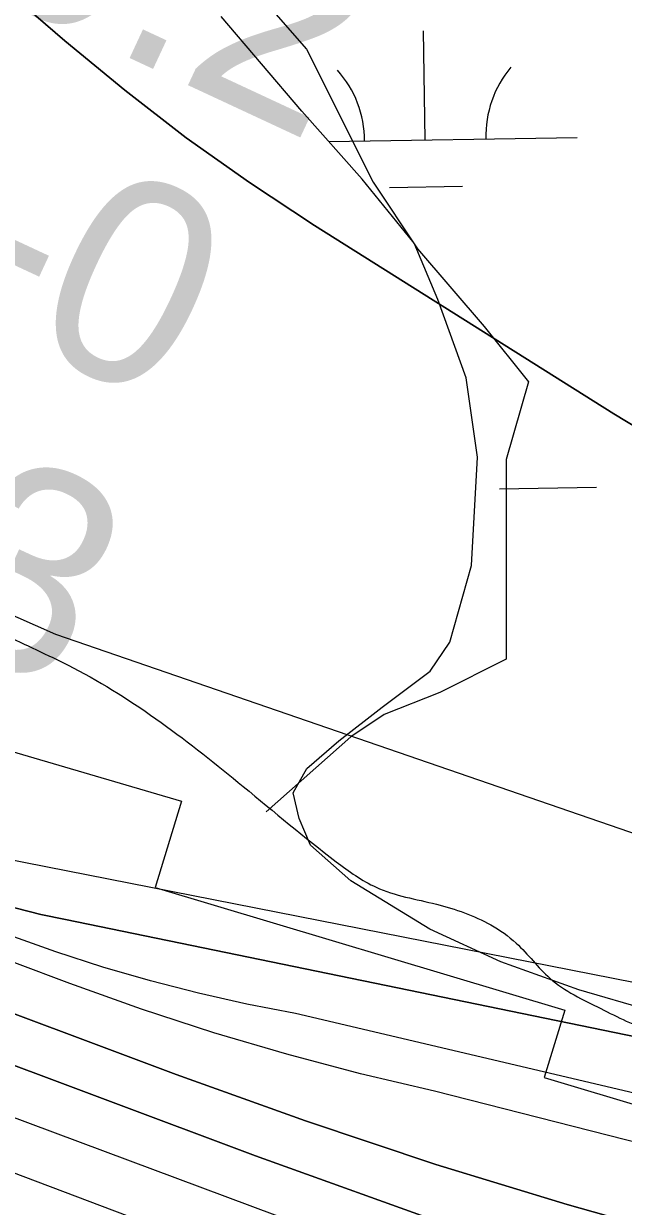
# Model space of a CAD drawing. Extents: x 3855477 to 3893699, y 299188 to 325115.
# Drawn here: x 3885447.3 to 3885644.9, y 318753 to 319142.9 of the extents above; entities that cross this region are included whole.
import ezdxf

# ---------------------------------------------------------------- set-up
doc = ezdxf.new("R2010")
doc.units = 0
for name, color, linetype in [('V-RIVR-EDGE', 7, 'Continuous'), ('V-RIVR-RANG', 7, 'Continuous'), ('V-RRAP-FSHR', 7, 'Continuous'), ('V-RRAP-RVMT', 7, 'Continuous'), ('V-TOPO-DPTH', 7, 'Continuous'), ('V-TOPO-MAJR', 7, 'Continuous'), ('V-TOPO-MINR', 7, 'Continuous'), ('V-TOPO-SHOR', 7, 'Continuous'), ('V-TOPO-WATR', 7, 'Continuous'), ('V-WETL-SWMP', 7, 'Continuous')]:
    doc.layers.add(name, color=color, linetype=linetype)

msp = doc.modelspace()

# ---------------------------------------------------------------- linework, layer by layer
at = {"layer": 'V-RIVR-EDGE'}
msp.add_spline([(3882913.07, 320040.06), (3882915.62, 320023.31), (3882920.75, 320004.57), (3882925.91, 319994.19), (3882938.63, 319980.21), (3882958.1, 319959.44), (3882969.63, 319947.06), (3882988.69, 319921.11), (3882997.83, 319910.32), (3883016.92, 319894.33), (3883040.79, 319875.15), (3883065.46, 319858.35), (3883074.21, 319851.15), (3883076.99, 319846.76), (3883076.17, 319838.39), (3883079.35, 319835.99), (3883089.7, 319829.59), (3883100.85, 319827.57), (3883118.38, 319827.13), (3883127.15, 319826.31), (3883136.71, 319823.5), (3883150.24, 319817.88), (3883163.79, 319815.46), (3883172.55, 319812.25), (3883186.87, 319803.45), (3883203.98, 319792.64), (3883220.31, 319786.63), (3883247, 319780.98), (3883267.7, 319771.76), (3883286.41, 319765.34), (3883334.2, 319752.07), (3883358.49, 319742.84), (3883374.02, 319734.83), (3883397.11, 319726.41), (3883413.05, 319725.17), (3883429.78, 319723.94), (3883441.34, 319723.11), (3883453.29, 319720.69), (3883466.02, 319713.09), (3883479.95, 319705.08), (3883489.91, 319704.26), (3883527.34, 319690.22), (3883553.21, 319677), (3883567.55, 319671.39), (3883604.17, 319654.96), (3883613.73, 319653.34), (3883624.49, 319652.91), (3883634.45, 319650.1), (3883661.52, 319638.48), (3883676.25, 319631.27), (3883688.98, 319621.67), (3883706.1, 319614.45), (3883729.19, 319605.63), (3883766.61, 319588.4), (3883795.68, 319577.97), (3883823.95, 319569.53), (3883888.45, 319543.06), (3883936.22, 319521.82), (3883952.94, 319515.8), (3884165.99, 319447.53), (3884193.47, 319441.08), (3884330.86, 319398.5), (3884355.55, 319389.67), (3884375.06, 319382.05), (3884570.17, 319313.42), (3884589.68, 319305.4), (3884662.93, 319270.94), (3884854.78, 319175.22), (3884883.03, 319156.42), (3884897.36, 319146.82), (3884909.7, 319140.41), (3884939.96, 319128.78), (3884943.14, 319128.77), (3884951.91, 319128.75), (3884958.28, 319127.14), (3884973.81, 319120.72), (3884980.98, 319119.91), (3884992.54, 319118.68), (3885018.83, 319115.43), (3885038.75, 319110.2), (3885055.47, 319103.78), (3885077.75, 319090.97), (3885091.29, 319082.97), (3885105.22, 319077.36), (3885120.75, 319072.53), (3885137.87, 319066.51), (3885153.8, 319061.69), (3885176.1, 319054.07), (3885192.42, 319047.25), (3885212.74, 319042.02), (3885236.64, 319036.38), (3885260.93, 319028.75), (3885280.84, 319023.52), (3885320.26, 319009.47), (3885333.41, 319006.65), (3885341.78, 319010.61), (3885348.96, 319010.6), (3885360.91, 319007.38), (3885367.27, 319002.18), (3885375.21, 318990.6), (3885390.72, 318976.62), (3885409.81, 318961.03), (3885442.04, 318941.02), (3885463.54, 318930.61), (3885519.64, 318891.41), (3885550.26, 318866.63), (3885563.39, 318858.22), (3885583.3, 318852.6), (3885601.22, 318845.78), (3885609.58, 318839.78), (3885620.71, 318828.19), (3885637.42, 318818.19), (3885654.54, 318810.97), (3885670.48, 318809.34), (3885686.02, 318808.9), (3885702.35, 318805.27), (3885731.82, 318796.03), (3885773.22, 318778.8), (3885814.64, 318765.54), (3885852.09, 318760.27), (3885861.25, 318759.85), (3885864.85, 318764.62), (3885869.63, 318765.01), (3885880.79, 318764.98), (3885903.1, 318760.94), (3885937.76, 318754.08), (3885959.28, 318753.23), (3885985.97, 318749.97), (3886007.49, 318748.72), (3886012.67, 318748.71), (3886021.02, 318743.51), (3886024.61, 318743.5), (3886036.97, 318744.27), (3886045.74, 318744.25), (3886058.49, 318742.62), (3886070.03, 318737.81), (3886081.98, 318736.58), (3886104.29, 318732.54), (3886127, 318728.5), (3886153.69, 318723.65), (3886184.76, 318716.8), (3886220.6, 318705.55), (3886238.12, 318702.32), (3886252.87, 318700.69), (3886283.53, 318690.25), (3886299.85, 318684.24), (3886315.4, 318684.2), (3886332.93, 318683.76), (3886350.45, 318679.33), (3886367.98, 318674.1), (3886377.54, 318674.88), (3886395.08, 318673.24), (3886413.41, 318672), (3886429.73, 318666.78), (3886442.46, 318658.38), (3886451.22, 318653.57), (3886461.17, 318649.56), (3886487.46, 318641.93), (3886521.71, 318631.88), (3886548.79, 318623.04), (3886589.41, 318610.59), (3886599.37, 318610.16), (3886610.52, 318606.15), (3886629.62, 318593.75), (3886639.95, 318584.16), (3886659.06, 318574.95), (3886680.55, 318563.73), (3886701.66, 318556.11), (3886720.37, 318549.29), (3886735.5, 318541.28), (3886747.05, 318538.06), (3886762.98, 318535.23), (3886783.28, 318525.62), (3886805.58, 318518.39), (3886818.33, 318514.77), (3886870.9, 318500.69), (3886884.85, 318500.66), (3886895.21, 318500.63), (3886902.37, 318496.23), (3886910.34, 318494.22), (3886931.84, 318488.59), (3886964.9, 318480.53), (3886991.19, 318474.09), (3886999.96, 318474.07), (3887005.54, 318476.05), (3887011.13, 318481.22), (3887013.93, 318481.61), (3887016.31, 318480.41), (3887017.5, 318474.82), (3887019.08, 318470.84), (3887027.44, 318468.02), (3887043.37, 318462.8), (3887054.52, 318458.39), (3887069.66, 318455.96), (3887077.22, 318453.95), (3887087.58, 318450.74), (3887101.92, 318446.72), (3887154.86, 318424.27), (3887167.61, 318420.65), (3887188.32, 318414.62), (3887203.44, 318407.41), (3887217.38, 318402.2), (3887228.13, 318399.38), (3887240.08, 318394.17), (3887254.8, 318385.36), (3887275.5, 318376.55), (3887283.06, 318370.55), (3887288.63, 318366.15), (3887293.81, 318366.14), (3887302.57, 318364.52), (3887320.89, 318356.11), (3887334.82, 318348.9), (3887347.56, 318344.88), (3887367.07, 318337.66), (3887387.36, 318324.86), (3887405.68, 318317.64), (3887416.03, 318315.62), (3887424, 318315.2), (3887432.36, 318310.4), (3887439.92, 318306), (3887457.84, 318300.37), (3887483.72, 318289.55), (3887497.26, 318286.33), (3887517.96, 318277.11), (3887536.28, 318269.09), (3887554.6, 318263.47), (3887566.94, 318261.05), (3887592.03, 318252.62), (3887630.66, 318239.77), (3887658.93, 318229.73), (3887684.82, 318222.5), (3887705.92, 318216.86), (3887729.42, 318208.84), (3887756.1, 318199.6), (3887774.81, 318191.98), (3887794.32, 318183.97), (3887813.43, 318177.94), (3887834.53, 318168.72), (3887845.28, 318163.12), (3887852.04, 318156.72), (3887853.62, 318153.13), (3887859.19, 318148.34), (3887867.55, 318142.74), (3887873.92, 318140.73), (3887888.65, 318136.31), (3887904.19, 318132.68), (3887912.95, 318129.07), (3887924.5, 318126.65), (3887934.06, 318127.03), (3887939.24, 318126.62), (3887957.56, 318119.8), (3887971.5, 318115.78), (3887987.43, 318111.35), (3888004.95, 318104.93), (3888020.48, 318101.71), (3888032.43, 318098.49), (3888062.28, 318083.27), (3888089.35, 318070.85), (3888114.83, 318059.23), (3888138.32, 318051.2), (3888172.17, 318040.36), (3888205.22, 318029.12), (3888225.54, 318024.28), (3888240.66, 318017.87), (3888260.96, 318005.46), (3888270.51, 317999.06), (3888283.25, 317993.05), (3888296.78, 317985.85), (3888310.72, 317981.83), (3888328.24, 317977), (3888351.34, 317970.57), (3888385.2, 317962.91), (3888403.91, 317956.89), (3888426.21, 317947.67), (3888456.86, 317934.44), (3888480.34, 317921.63), (3888501.05, 317912.81), (3888524.54, 317903.58), (3888535.69, 317900.37), (3888548.83, 317894.36), (3888572.72, 317886.73), (3888589.44, 317880.31), (3888622.09, 317867.87), (3888643.59, 317858.65), (3888662.69, 317846.65), (3888675.03, 317839.84), (3888693.74, 317831.83), (3888718.42, 317821.41), (3888732.76, 317816.59), (3888741.11, 317810.59), (3888752.26, 317808.17), (3888769.39, 317803.34), (3888782.92, 317796.93), (3888796.05, 317787.34), (3888809.18, 317778.14), (3888821.52, 317772.13), (3888833.87, 317768.91), (3888876.07, 317752.47), (3888901.55, 317743.64), (3888917.88, 317736.42), (3888936.19, 317728.41), (3888954.89, 317717.2), (3888975.6, 317709.18), (3888995.91, 317704.35), (3889006.66, 317698.74), (3889030.14, 317685.93), (3889058.39, 317669.52), (3889086.65, 317654.7), (3889114.52, 317640.69), (3889137.61, 317630.67), (3889158.31, 317621.45), (3889182.2, 317611.82), (3889201.3, 317602.61), (3889223.19, 317589.8), (3889248.68, 317581.37), (3889266.99, 317574.95), (3889284.91, 317567.33), (3889318.74, 317550.51), (3889342.24, 317543.68), (3889366.53, 317536.05), (3889375.29, 317532.84), (3889379.27, 317530.04), (3889383.64, 317525.24), (3889392.8, 317522.03), (3889413.1, 317513.61), (3889433.81, 317506.79), (3889450.93, 317497.98), (3889480.78, 317481.96), (3889501.08, 317472.74), (3889535.73, 317462.3), (3889554.43, 317453.08), (3889589.06, 317435.86), (3889622.89, 317417.05), (3889642, 317409.83), (3889673.05, 317391.82), (3889721.6, 317364.59), (3889737.12, 317353.8), (3889772.53, 317332.98), (3889784.87, 317326.18), (3889810.73, 317308.18), (3889827.85, 317302.56), (3889858.1, 317286.54), (3889879.99, 317274.53), (3889894.73, 317269.32), (3889918.2, 317253.71), (3889950.03, 317230.12), (3889967.52, 317212.94), (3889983.02, 317195.77), (3890012.06, 317173.78), (3890105.95, 317108.58), (3890125.44, 317093.79), (3890144.94, 317082.58), (3890167.64, 317074.95), (3890186.35, 317064.94), (3890221.77, 317046.92), (3890257.99, 317025.31), (3890331.22, 316987.67), (3890369.83, 316967.65), (3890390.93, 316957.63), (3890407.64, 316945.63), (3890422.75, 316932.04), (3890429.51, 316927.25), (3890449.01, 316914.05), (3890471.7, 316903.63), (3890490.01, 316896.41), (3890499.96, 316888.01), (3890521.03, 316869.23), (3890534.96, 316861.62), (3890551.28, 316852.82), (3890573.17, 316840.01), (3890585.89, 316827.22), (3890608.17, 316813.62), (3890639.21, 316793.62), (3890667.46, 316774.42), (3890678.59, 316764.43), (3890688.53, 316754.44), (3890700.87, 316746.84), (3890712.81, 316743.22), (3890739.5, 316735.18), (3890774.52, 316714.77), (3890820.28, 316686.76), (3890859.27, 316660.76), (3890897.07, 316634.76), (3890934.87, 316609.56), (3890937.66, 316609.55), (3890950.8, 316605.93), (3890969.5, 316592.34), (3890995.35, 316573.54), (3891054.64, 316535.14), (3891075.74, 316526.32), (3891110.75, 316503.11), (3891142.19, 316482.71), (3891182.78, 316458.7), (3891207.05, 316441.9), (3891221.78, 316435.89), (3891228.94, 316432.28), (3891244.86, 316421.88), (3891276.68, 316396.29), (3891289.02, 316391.08), (3891298.17, 316384.68), (3891322.84, 316368.28), (3891339.94, 316353.89), (3891357.06, 316344.68), (3891370.59, 316337.08), (3891398.44, 316318.28), (3891409.82, 316310.65)], degree=3, dxfattribs=at)
at = {"layer": 'V-RRAP-FSHR'}
msp.add_lwpolyline([(3881564.99, 320168.46), (3882290.98, 320136.72), (3882577.49, 320103.12), (3882856.66, 320036.35), (3883056.04, 319933.58), (3883261.47, 319808.51), (3883906.09, 319563.49), (3885130.13, 319086.36), (3885457.8, 318941.62), (3885790.86, 318826.85), (3886046.53, 318776.2), (3886299.61, 318727.08), (3886656.22, 318620.28), (3887457.69, 318350.27), (3888209.07, 318088.36), (3889125.14, 317701.45), (3889947.72, 317302.4), (3889966.68, 317265.01)], dxfattribs=at)
at = {"layer": 'V-RRAP-RVMT'}
for p, q in [((3885228.71, 318965.87), (3885499.24, 318886.63)), ((3885499.24, 318886.63), (3885490.65, 318858.17)), ((3885490.65, 318858.17), (3885625.61, 318817.71)), ((3885625.61, 318817.71), (3885618.83, 318795.48)), ((3885618.83, 318795.48), (3885739.9, 318759.13))]:
    msp.add_line(p, q, dxfattribs=at)
at = {"layer": 'V-TOPO-DPTH'}
for points in [[(3885448.14, 319148.24), (3885460.79, 319137.33), (3885480.57, 319121.03), (3885500.81, 319105.35), (3885521.73, 319090.59), (3885543.11, 319076.45), (3885641.74, 319014.35), (3885713.49, 318970.91), (3885786.18, 318929.19), (3885860.28, 318890.02), (3885935.32, 318852.57), (3886172.34, 318739.4), (3886178.17, 318736.71), (3886184.05, 318734.12), (3886190, 318731.68), (3886195.98, 318729.35), (3886244.96, 318711.02), (3886275.57, 318699.89), (3886306.32, 318689.16), (3886337.26, 318679.03), (3886368.34, 318669.28), (3886508, 318626.95)], [(3886508, 318626.95), (3886368.34, 318669.28), (3886337.26, 318679.03), (3886306.32, 318689.16), (3886275.57, 318699.89), (3886244.96, 318711.02), (3886195.98, 318729.35), (3886190, 318731.68), (3886184.05, 318734.12), (3886178.17, 318736.71), (3886172.34, 318739.4), (3885935.32, 318852.57), (3885860.28, 318890.02), (3885786.18, 318929.19), (3885713.49, 318970.91), (3885641.74, 319014.35), (3885543.11, 319076.45), (3885521.73, 319090.59), (3885500.81, 319105.35), (3885480.57, 319121.03), (3885460.79, 319137.33), (3885448.14, 319148.24)], [(3884819.41, 319130.22), (3885239.91, 318936.8), (3885265.03, 318925.35), (3885290.2, 318914.03), (3885315.44, 318902.88), (3885340.75, 318891.85), (3885383.16, 318873.54), (3885387.31, 318871.78), (3885391.47, 318870.07), (3885395.66, 318868.42), (3885399.86, 318866.81), (3885421.03, 318858.87), (3885428.89, 318856.09), (3885436.81, 318853.53), (3885444.83, 318851.27), (3885452.91, 318849.22), (3885461.07, 318847.59), (3886112.66, 318713.38), (3886139.13, 318704.15), (3886165.62, 318695.02), (3886192.16, 318686.04), (3886218.74, 318677.15), (3886360.46, 318630.17), (3886458, 318598.12)], [(3884796.14, 319079.6), (3885340.51, 318856.65), (3885359.35, 318849.03), (3885378.24, 318841.53), (3885397.2, 318834.19), (3885416.2, 318826.97), (3885497.5, 318796.48), (3885540.13, 318781.21), (3885583.04, 318766.77), (3885626.34, 318753.61), (3885669.92, 318741.28), (3885691.37, 318735.56), (3885724.52, 318727.13), (3886070.4, 318640.09), (3886100.8, 318630.96), (3886131.17, 318621.72), (3886161.49, 318612.33), (3886191.78, 318602.84), (3886247.23, 318585.31), (3886305.22, 318566.99), (3886363.23, 318548.71), (3886421.25, 318530.48)], [(3886421.25, 318530.48), (3886363.23, 318548.71), (3886305.22, 318566.99), (3886247.23, 318585.31), (3886191.78, 318602.84), (3886161.49, 318612.33), (3886131.17, 318621.72), (3886100.8, 318630.96), (3886070.4, 318640.09), (3885724.52, 318727.13), (3885691.37, 318735.56), (3885669.92, 318741.28), (3885626.34, 318753.61), (3885583.04, 318766.77), (3885540.13, 318781.21), (3885497.5, 318796.48), (3885416.2, 318826.97), (3885397.2, 318834.19), (3885378.24, 318841.53), (3885359.35, 318849.03), (3885340.51, 318856.65), (3884796.14, 319079.6)], [(3886108.99, 318656.82), (3885582.68, 318790.95), (3885558.24, 318796.66), (3885534, 318803.15), (3885509.94, 318810.2), (3885486.13, 318818.06), (3885462.49, 318826.47), (3885408.03, 318846.89), (3885396.43, 318851.32), (3885384.87, 318855.84), (3885373.37, 318860.51), (3885361.91, 318865.27), (3885229.96, 318921.04), (3885152.63, 318953.95), (3885075.41, 318987.11), (3884998.36, 319020.65)], [(3886108.99, 318656.82), (3885582.68, 318790.95), (3885558.24, 318796.66), (3885534, 318803.15), (3885509.94, 318810.2), (3885486.13, 318818.06), (3885462.49, 318826.47), (3885408.03, 318846.89), (3885396.43, 318851.32), (3885384.87, 318855.84), (3885373.37, 318860.51), (3885361.91, 318865.27), (3885229.96, 318921.04), (3885152.63, 318953.95), (3885075.41, 318987.11), (3884998.36, 319020.65)], [(3884994.59, 318975.9), (3885047.41, 318955.13), (3885318.65, 318847.57), (3885345.05, 318837.2), (3885371.48, 318826.93), (3885397.97, 318816.81), (3885424.51, 318806.79), (3885523.68, 318769.69), (3885589.71, 318745.9), (3885656.09, 318723.19)], [(3885656.09, 318723.19), (3885589.71, 318745.9), (3885523.68, 318769.69), (3885424.51, 318806.79), (3885397.97, 318816.81), (3885371.48, 318826.93), (3885345.05, 318837.2), (3885318.65, 318847.57), (3885047.41, 318955.13), (3884994.59, 318975.9)], [(3886458, 318598.12), (3886360.46, 318630.17), (3886218.74, 318677.15), (3886192.16, 318686.04), (3886165.62, 318695.02), (3886139.13, 318704.15), (3886112.66, 318713.38), (3885461.07, 318847.59), (3885452.91, 318849.22), (3885444.83, 318851.27), (3885436.81, 318853.53), (3885428.89, 318856.09), (3885421.03, 318858.87), (3885399.86, 318866.81), (3885395.66, 318868.42), (3885391.47, 318870.07), (3885387.31, 318871.78), (3885383.16, 318873.54), (3885360.96, 318883.12)]]:
    msp.add_lwpolyline(points, dxfattribs=at)
at = {"layer": 'V-TOPO-MAJR'}
msp.add_lwpolyline([(3885729.69, 318678.8), (3885637.96, 318710.77), (3885546.62, 318743.89), (3885432.96, 318786.32), (3885398.76, 318799.14), (3885364.6, 318812.05), (3885330.48, 318825.06), (3885296.38, 318838.15), (3885242.24, 318859.05), (3885180.99, 318882.39), (3885119.62, 318905.37), (3885058.05, 318927.82), (3884996.35, 318949.92)], dxfattribs=at)
at = {"layer": 'V-TOPO-MINR'}
for points in [[(3886434.35, 318626.4), (3886369.63, 318648.62), (3886305.06, 318671.29), (3886205.47, 318706.86), (3886190.84, 318712.15), (3886176.23, 318717.52), (3886161.66, 318723), (3886147.12, 318728.56), (3885405.95, 318874.53), (3885404.03, 318874.42), (3885400.25, 318875.16), (3885398.41, 318875.78), (3885395.26, 318876.96), (3885394.25, 318877.37), (3885393.75, 318877.59), (3885388.84, 318879.72), (3885385.88, 318881.02), (3885382.94, 318882.34), (3885380, 318883.68), (3885377.08, 318885.03), (3884838.22, 319136.99)], [(3886458, 318598.12), (3886360.46, 318630.17), (3886218.74, 318677.15), (3886192.16, 318686.04), (3886165.62, 318695.02), (3886139.13, 318704.15), (3886112.66, 318713.38), (3885461.07, 318847.59), (3885452.91, 318849.22), (3885444.83, 318851.27), (3885436.81, 318853.53), (3885428.89, 318856.09), (3885421.03, 318858.87), (3885399.86, 318866.81), (3885395.66, 318868.42), (3885391.47, 318870.07), (3885387.31, 318871.78), (3885383.16, 318873.54), (3885340.75, 318891.85), (3885315.44, 318902.88), (3885290.2, 318914.03), (3885265.03, 318925.35), (3885239.91, 318936.8), (3884819.41, 319130.22)], [(3886043.37, 318697.33), (3885536.87, 318816.58), (3885520.85, 318819.71), (3885504.89, 318823.24), (3885489.08, 318827.36), (3885473.39, 318831.87), (3885457.87, 318836.95), (3885442.46, 318842.4), (3885403.94, 318856.85), (3885396.04, 318859.87), (3885388.17, 318862.96), (3885380.35, 318866.17), (3885372.55, 318869.44), (3885288.43, 318905.4), (3885238.66, 318926.86), (3885188.97, 318948.52), (3885139.42, 318970.48), (3885089.96, 318992.63), (3884800.53, 319123.32)], [(3886421.25, 318530.48), (3886363.23, 318548.71), (3886305.22, 318566.99), (3886247.23, 318585.31), (3886191.78, 318602.84), (3886161.49, 318612.33), (3886131.17, 318621.72), (3886100.8, 318630.96), (3886070.4, 318640.09), (3885724.52, 318727.13), (3885691.37, 318735.56), (3885669.92, 318741.28), (3885626.34, 318753.61), (3885583.04, 318766.77), (3885540.13, 318781.21), (3885497.5, 318796.48), (3885416.2, 318826.97), (3885397.2, 318834.19), (3885378.24, 318841.53), (3885359.35, 318849.03), (3885340.51, 318856.65), (3884796.14, 319079.6)], [(3886108.99, 318656.82), (3885582.68, 318790.95), (3885558.24, 318796.66), (3885534, 318803.15), (3885509.94, 318810.2), (3885486.13, 318818.06), (3885462.49, 318826.47), (3885408.03, 318846.89), (3885396.43, 318851.32), (3885384.87, 318855.84), (3885373.37, 318860.51), (3885361.91, 318865.27), (3885229.96, 318921.04), (3885152.63, 318953.95), (3885075.41, 318987.11), (3884998.36, 319020.65)], [(3885680.27, 318674.56), (3885367.16, 318793.09), (3885362.34, 318794.91), (3885357.53, 318796.73), (3885352.71, 318798.55), (3885347.89, 318800.37), (3885314.09, 318813.09), (3885292.33, 318821.14), (3885270.5, 318829.02), (3885248.59, 318836.64), (3885226.61, 318844.08), (3884746.57, 319003.5)], [(3885656.09, 318723.19), (3885589.71, 318745.9), (3885523.68, 318769.69), (3885424.51, 318806.79), (3885397.97, 318816.81), (3885371.48, 318826.93), (3885345.05, 318837.2), (3885318.65, 318847.57), (3885047.41, 318955.13), (3884994.59, 318975.9)]]:
    msp.add_lwpolyline(points, dxfattribs=at)
at = {"layer": 'V-TOPO-SHOR'}
msp.add_lwpolyline([(3885395.53, 319301.37), (3885441.71, 319229.69), (3885514.87, 319163.85), (3885540.47, 319134.58), (3885562.42, 319090.69), (3885577.05, 319068.74), (3885599, 319043.14), (3885613.63, 319024.85), (3885606.31, 318999.25), (3885606.31, 318984.61), (3885606.31, 318951.69), (3885606.31, 318933.41), (3885584.37, 318922.43), (3885566.08, 318915.12), (3885555.11, 318907.8), (3885527.21, 318883.12)], dxfattribs=at)
at = {"layer": 'V-TOPO-WATR'}
msp.add_lwpolyline([(3886508, 318626.95), (3886368.34, 318669.28), (3886337.26, 318679.03), (3886306.32, 318689.16), (3886275.57, 318699.89), (3886244.96, 318711.02), (3886195.98, 318729.35), (3886190, 318731.68), (3886184.05, 318734.12), (3886178.17, 318736.71), (3886172.34, 318739.4), (3885935.32, 318852.57), (3885860.28, 318890.02), (3885786.18, 318929.19), (3885713.49, 318970.91), (3885641.74, 319014.35), (3885543.11, 319076.45), (3885521.73, 319090.59), (3885500.81, 319105.35), (3885480.57, 319121.03), (3885460.79, 319137.33), (3885448.14, 319148.24)], dxfattribs=at)
at = {"layer": 'V-WETL-SWMP'}
for p, q in [((3885538.99, 319114.05), (3885512.4, 319145.3)), ((3885579.62, 319104.6), (3885579.03, 319140.59)), ((3885558.84, 319091.72), (3885538.99, 319114.05)), ((3885547.85, 319104.08), (3885629.61, 319105.41)), ((3885575.9, 319070.62), (3885558.84, 319091.72)), ((3885567.87, 319088.97), (3885591.87, 319089.37)), ((3885583.73, 319052.04), (3885575.9, 319070.62)), ((3885593.1, 319026.21), (3885583.73, 319052.04)), ((3885596.83, 319000.04), (3885593.1, 319026.21)), ((3885594.82, 318964.28), (3885596.83, 319000.04)), ((3885604.08, 318989.55), (3885636.08, 318990.07)), ((3885587.71, 318939.03), (3885594.82, 318964.28)), ((3885581.17, 318929.45), (3885587.71, 318939.03)), ((3885565.36, 318917.57), (3885581.17, 318929.45)), ((3885551.17, 318906.47), (3885565.36, 318917.57)), ((3885540.61, 318897.34), (3885551.17, 318906.47)), ((3885536.1, 318889.35), (3885540.61, 318897.34)), ((3885538.02, 318880.88), (3885536.1, 318889.35)), ((3885541.81, 318872.05), (3885538.02, 318880.88)), ((3885555.13, 318860.33), (3885541.81, 318872.05)), ((3885581.1, 318844.35), (3885555.13, 318860.33)), ((3885604.52, 318833.63), (3885581.1, 318844.35)), ((3885630.19, 318824.38), (3885604.52, 318833.63)), ((3885655.51, 318817), (3885630.19, 318824.38))]:
    msp.add_line(p, q, dxfattribs=at)
for centre, start, end in [((3885524.37, 319104.17), 0.1615, 41.7052), ((3885634.84, 319105.97), 140.1615, 181.7052)]:
    msp.add_arc(centre, 35.25, start, end, dxfattribs=at)

# ---------------------------------------------------------------- texts
at = {"layer": 'V-RIVR-RANG'}
for s, p in [('0.2', (3885429.61, 319156.12)), ('-0', (3885419.64, 319050.44)), ('0.3', (3885345.6, 318974.62))]:
    msp.add_text(s, height=67, rotation=335.0183, dxfattribs=at).set_placement(p)

doc.saveas('drawing.dxf')
